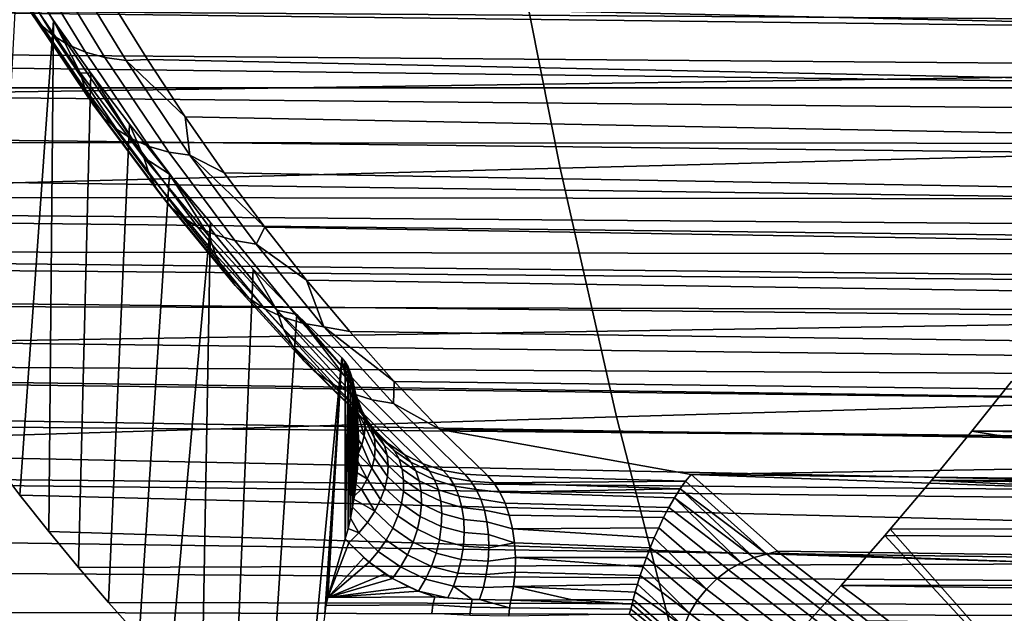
# Model space of a CAD drawing. Header units: metres. Extents: x -240 to 45, y -77 to 27.
# Tile 404 of 656: x -179.78 to -177.7, y -5.28 to -4.03. Entities that reach past the tile are written whole.
import ezdxf

# ---------------------------------------------------------------- set-up
doc = ezdxf.new("R2010")
doc.units = ezdxf.units.M
doc.layers.add('solid_102011X2', color=7, linetype='CONTINUOUS')

msp = doc.modelspace()

# ---------------------------------------------------------------- linework, layer by layer
at = {"layer": 'solid_102011X2'}
for points in [[(-176.910629, -3.765733, 346.687408), (-178.745514, -3.807962, 345.298035), (-178.639877, -4.34148, 345.178406), (-176.807816, -4.293339, 346.567749)], [(-178.745514, -3.807962, 345.298035), (-180.565323, -3.850688, 343.884949), (-180.456833, -4.390187, 343.765381), (-178.639877, -4.34148, 345.178406)], [(-179.86792, -3.828197, 290.524017), (-179.739731, -4.037405, 290.737366), (-179.761063, -4.010526, 290.783661), (-179.888489, -3.802929, 290.571564)], [(-176.391571, -4.054151, 285.895477), (-185.606552, -3.942734, 291.338623), (-185.615677, -3.827762, 291.251068), (-176.293411, -3.936963, 285.737976)], [(-179.841751, -3.850162, 290.477661), (-179.712891, -4.060759, 290.692108), (-179.739731, -4.037405, 290.737366), (-179.86792, -3.828197, 290.524017)], [(-179.810303, -3.868524, 290.433136), (-179.680923, -4.080275, 290.648499), (-179.712891, -4.060759, 290.692108), (-179.841751, -3.850162, 290.477661)], [(-179.774139, -3.882999, 290.391144), (-179.644348, -4.095647, 290.607208), (-179.680923, -4.080275, 290.648499), (-179.810303, -3.868524, 290.433136)], [(-179.6642, -3.861899, 290.246277), (-175.830063, -3.9534, 288.062958), (-175.756668, -4.073574, 288.185089), (-179.590363, -3.987918, 290.369171)], [(-179.733429, -3.893493, 290.351898), (-179.603333, -4.106787, 290.56842), (-179.644348, -4.095647, 290.607208), (-179.774139, -3.882999, 290.391144)], [(-179.688858, -3.899784, 290.316101), (-179.558578, -4.113451, 290.532898), (-179.603333, -4.106787, 290.56842), (-179.733429, -3.893493, 290.351898)], [(-180.466583, -3.913043, 289.795593), (-180.42157, -4.005455, 289.870514), (-176.418015, -4.033509, 287.496613), (-176.30101, -3.937186, 287.31897)], [(-179.843201, -4.955082, 290.833099), (-179.788116, -3.914999, 290.924744), (-179.711899, -4.028911, 291.051605), (-179.783234, -5.033885, 290.932861)], [(-179.786118, -3.947686, 290.877014), (-179.655624, -4.139404, 291.094177), (-179.711899, -4.028911, 291.051605), (-179.788116, -3.914999, 290.924744)], [(-179.558578, -4.113451, 290.532898), (-179.688858, -3.899784, 290.316101), (-179.590363, -3.987918, 290.369171), (-179.513535, -4.111595, 290.49704)], [(-176.494522, -4.171558, 286.060089), (-185.596771, -4.057235, 291.429169), (-185.606552, -3.942734, 291.338623), (-176.391571, -4.054151, 285.895477)], [(-179.776596, -3.980484, 290.830414), (-179.645126, -4.174029, 291.049194), (-179.655624, -4.139404, 291.094177), (-179.786118, -3.947686, 290.877014)], [(-179.761063, -4.010526, 290.783661), (-179.628708, -4.205734, 291.003906), (-179.645126, -4.174029, 291.049194), (-179.776596, -3.980484, 290.830414)], [(-179.590363, -3.987918, 290.369171), (-175.756668, -4.073574, 288.185089), (-175.680511, -4.191424, 288.311859), (-179.513535, -4.111595, 290.49704)], [(-180.42157, -4.005455, 289.870514), (-180.375305, -4.097006, 289.94751), (-176.533386, -4.128577, 287.676056), (-176.418015, -4.033509, 287.496613)], [(-179.739731, -4.037405, 290.737366), (-179.606613, -4.234093, 290.958923), (-179.628708, -4.205734, 291.003906), (-179.761063, -4.010526, 290.783661)], [(-179.783234, -5.033885, 290.932861), (-179.711899, -4.028911, 291.051605), (-179.722061, -5.111193, 291.034698)], [(-179.712891, -4.060759, 290.692108), (-179.579102, -4.258727, 290.914764), (-179.606613, -4.234093, 290.958923), (-179.739731, -4.037405, 290.737366)], [(-179.722061, -5.111193, 291.034698), (-179.711899, -4.028911, 291.051605), (-179.632935, -4.140083, 291.183014), (-179.659637, -5.187019, 291.13858)], [(-179.655624, -4.139404, 291.094177), (-179.632935, -4.140083, 291.183014), (-179.711899, -4.028911, 291.051605)], [(-176.494522, -4.171558, 286.060089), (-185.58638, -4.171211, 291.522705), (-185.596771, -4.057235, 291.429169)], [(-179.680923, -4.080275, 290.648499), (-179.54657, -4.279304, 290.87207), (-179.579102, -4.258727, 290.914764), (-179.712891, -4.060759, 290.692108)], [(-179.644348, -4.095647, 290.607208), (-179.509583, -4.295501, 290.831512), (-179.54657, -4.279304, 290.87207), (-179.680923, -4.080275, 290.648499)], [(-180.375305, -4.097006, 289.94751), (-180.327789, -4.187689, 290.026581), (-176.537979, -4.132354, 287.683289), (-176.533386, -4.128577, 287.676056)], [(-179.603333, -4.106787, 290.56842), (-179.468262, -4.307236, 290.793213), (-179.509583, -4.295501, 290.831512), (-179.644348, -4.095647, 290.607208)], [(-179.558578, -4.113451, 290.532898), (-179.42334, -4.314245, 290.757965), (-179.468262, -4.307236, 290.793213), (-179.603333, -4.106787, 290.56842)], [(-179.558578, -4.113451, 290.532898), (-179.513535, -4.111595, 290.49704), (-179.433731, -4.23273, 290.629852)], [(-179.558578, -4.113451, 290.532898), (-179.433731, -4.23273, 290.629852), (-179.42334, -4.314245, 290.757965)], [(-179.513535, -4.111595, 290.49704), (-175.680511, -4.191424, 288.311859), (-175.601593, -4.306765, 288.443176), (-179.433731, -4.23273, 290.629852)], [(-180.327789, -4.187689, 290.026581), (-176.648209, -4.223061, 287.858795), (-176.537979, -4.132354, 287.683289)], [(-179.659637, -5.187019, 291.13858), (-179.632935, -4.140083, 291.183014), (-179.55127, -4.248525, 291.318939), (-179.595978, -5.261386, 291.244537)], [(-179.655624, -4.139404, 291.094177), (-179.520721, -4.319032, 291.318695), (-179.632935, -4.140083, 291.183014)], [(-179.645126, -4.174029, 291.049194), (-179.509232, -4.355331, 291.27536), (-179.520721, -4.319032, 291.318695), (-179.655624, -4.139404, 291.094177)], [(-179.520721, -4.319032, 291.318695), (-179.55127, -4.248525, 291.318939), (-179.632935, -4.140083, 291.183014)], [(-176.602921, -4.289136, 286.23233), (-185.575317, -4.28459, 291.619263), (-185.58638, -4.171211, 291.522705), (-176.494522, -4.171558, 286.060089)], [(-180.327789, -4.187689, 290.026581), (-180.278992, -4.2774, 290.107788), (-176.763535, -4.317581, 288.046356), (-176.648209, -4.223061, 287.858795)], [(-179.628708, -4.205734, 291.003906), (-179.491928, -4.38856, 291.231567), (-179.509232, -4.355331, 291.27536), (-179.645126, -4.174029, 291.049194)], [(-179.606613, -4.234093, 290.958923), (-179.469025, -4.418274, 291.187866), (-179.491928, -4.38856, 291.231567), (-179.628708, -4.205734, 291.003906)], [(-179.579102, -4.258727, 290.914764), (-179.440842, -4.44408, 291.144867), (-179.469025, -4.418274, 291.187866), (-179.606613, -4.234093, 290.958923)], [(-179.595978, -5.261386, 291.244537), (-179.55127, -4.248525, 291.318939), (-179.466827, -4.353972, 291.459473), (-179.531143, -5.334107, 291.352448)], [(-179.520721, -4.319032, 291.318695), (-179.466827, -4.353972, 291.459473), (-179.55127, -4.248525, 291.318939)], [(-179.433731, -4.23273, 290.629852), (-175.601593, -4.306765, 288.443176), (-175.519943, -4.419422, 288.579102), (-179.350983, -4.351108, 290.767578)], [(-179.42334, -4.314245, 290.757965), (-179.433731, -4.23273, 290.629852), (-179.350983, -4.351108, 290.767578)], [(-179.54657, -4.279304, 290.87207), (-179.407761, -4.46563, 291.103119), (-179.440842, -4.44408, 291.144867), (-179.579102, -4.258727, 290.914764)], [(-176.717377, -4.406816, 286.412689), (-185.563477, -4.397303, 291.718781), (-185.575317, -4.28459, 291.619263), (-176.602921, -4.289136, 286.23233)], [(-180.278992, -4.2774, 290.107788), (-180.228897, -4.36612, 290.191162), (-176.878967, -4.411795, 288.238312), (-176.763535, -4.317581, 288.046356)], [(-179.509583, -4.295501, 290.831512), (-179.370346, -4.482584, 291.063263), (-179.407761, -4.46563, 291.103119), (-179.54657, -4.279304, 290.87207)], [(-179.468262, -4.307236, 290.793213), (-179.328705, -4.494866, 291.025482), (-179.370346, -4.482584, 291.063263), (-179.509583, -4.295501, 290.831512)], [(-179.42334, -4.314245, 290.757965), (-179.2836, -4.502194, 290.990509), (-179.328705, -4.494866, 291.025482), (-179.468262, -4.307236, 290.793213)], [(-176.807816, -4.293339, 346.567749), (-178.639877, -4.34148, 345.178406), (-178.520508, -4.868309, 345.043213), (-176.691635, -4.814331, 346.432526)], [(-179.520721, -4.319032, 291.318695), (-179.381821, -4.486597, 291.549866), (-179.466827, -4.353972, 291.459473)], [(-179.509232, -4.355331, 291.27536), (-179.369354, -4.524423, 291.508179), (-179.381821, -4.486597, 291.549866), (-179.520721, -4.319032, 291.318695)], [(-179.42334, -4.314245, 290.757965), (-179.350983, -4.351108, 290.767578), (-179.265305, -4.466531, 290.910187)], [(-179.42334, -4.314245, 290.757965), (-179.265305, -4.466531, 290.910187), (-179.2836, -4.502194, 290.990509)], [(-178.639877, -4.34148, 345.178406), (-180.456833, -4.390187, 343.765381), (-180.334229, -4.922918, 343.630219), (-178.520508, -4.868309, 345.043213)], [(-179.531143, -5.334107, 291.352448), (-179.466827, -4.353972, 291.459473), (-179.379608, -4.456454, 291.604645), (-179.465149, -5.405067, 291.46228)], [(-179.381821, -4.486597, 291.549866), (-179.379608, -4.456454, 291.604645), (-179.466827, -4.353972, 291.459473)], [(-179.350983, -4.351108, 290.767578), (-175.519943, -4.419422, 288.579102), (-175.435562, -4.529209, 288.719543), (-179.265305, -4.466531, 290.910187)], [(-180.228897, -4.36612, 290.191162), (-180.177521, -4.453906, 290.276672), (-176.973145, -4.49137, 288.402313), (-176.878967, -4.411795, 288.238312)], [(-179.491928, -4.38856, 291.231567), (-179.351135, -4.559043, 291.465881), (-179.369354, -4.524423, 291.508179), (-179.509232, -4.355331, 291.27536)], [(-179.469025, -4.418274, 291.187866), (-179.327438, -4.589996, 291.423523), (-179.351135, -4.559043, 291.465881), (-179.491928, -4.38856, 291.231567)], [(-176.837616, -4.524485, 286.601044), (-185.550949, -4.509299, 291.821289), (-185.563477, -4.397303, 291.718781), (-176.776779, -4.465658, 286.505859)], [(-176.717377, -4.406816, 286.412689), (-176.776779, -4.465658, 286.505859), (-185.563477, -4.397303, 291.718781)], [(-179.440842, -4.44408, 291.144867), (-179.298553, -4.616871, 291.381683), (-179.327438, -4.589996, 291.423523), (-179.469025, -4.418274, 291.187866)], [(-180.177521, -4.453906, 290.276672), (-180.124878, -4.54058, 290.364288), (-177.062378, -4.573303, 288.570374), (-176.973145, -4.49137, 288.402313)], [(-179.465149, -5.405067, 291.46228), (-179.379608, -4.456454, 291.604645), (-179.397964, -5.474387, 291.574066)], [(-179.407761, -4.46563, 291.103119), (-179.264893, -4.639311, 291.340881), (-179.298553, -4.616871, 291.381683), (-179.440842, -4.44408, 291.144867)], [(-179.397964, -5.474387, 291.574066), (-179.379608, -4.456454, 291.604645), (-179.289703, -4.555554, 291.754242), (-179.329681, -5.541905, 291.687744)], [(-179.381821, -4.486597, 291.549866), (-179.239349, -4.642147, 291.786987), (-179.289703, -4.555554, 291.754242), (-179.379608, -4.456454, 291.604645)], [(-179.370346, -4.482584, 291.063263), (-179.227051, -4.656957, 291.301758), (-179.264893, -4.639311, 291.340881), (-179.407761, -4.46563, 291.103119)], [(-179.2836, -4.502194, 290.990509), (-179.265305, -4.466531, 290.910187), (-179.176712, -4.57881, 291.057617)], [(-179.265305, -4.466531, 290.910187), (-175.435562, -4.529209, 288.719543), (-175.34848, -4.635945, 288.864441), (-179.176712, -4.57881, 291.057617)], [(-179.369354, -4.524423, 291.508179), (-179.225845, -4.681364, 291.746979), (-179.239349, -4.642147, 291.786987), (-179.381821, -4.486597, 291.549866)], [(-179.328705, -4.494866, 291.025482), (-179.185104, -4.669743, 291.264496), (-179.227051, -4.656957, 291.301758), (-179.370346, -4.482584, 291.063263)], [(-179.2836, -4.502194, 290.990509), (-179.139816, -4.677364, 291.229767), (-179.185104, -4.669743, 291.264496), (-179.328705, -4.494866, 291.025482)], [(-176.963547, -4.642035, 286.797455), (-185.537613, -4.620494, 291.926788), (-185.550949, -4.509299, 291.821289), (-176.899872, -4.583282, 286.698242)], [(-176.837616, -4.524485, 286.601044), (-176.899872, -4.583282, 286.698242), (-185.550949, -4.509299, 291.821289)], [(-179.2836, -4.502194, 290.990509), (-179.176712, -4.57881, 291.057617), (-179.139816, -4.677364, 291.229767)], [(-180.124878, -4.54058, 290.364288), (-180.070999, -4.625998, 290.453949), (-177.146713, -4.657518, 288.742981), (-177.062378, -4.573303, 288.570374)], [(-179.351135, -4.559043, 291.465881), (-179.206726, -4.717252, 291.706207), (-179.225845, -4.681364, 291.746979), (-179.369354, -4.524423, 291.508179)], [(-179.327438, -4.589996, 291.423523), (-179.182205, -4.749333, 291.665222), (-179.206726, -4.717252, 291.706207), (-179.351135, -4.559043, 291.465881)], [(-179.329681, -5.541905, 291.687744), (-179.289703, -4.555554, 291.754242), (-179.197174, -4.651071, 291.908234), (-179.260345, -5.607443, 291.803101)], [(-179.239349, -4.642147, 291.786987), (-179.197174, -4.651071, 291.908234), (-179.289703, -4.555554, 291.754242)], [(-179.176712, -4.57881, 291.057617), (-175.34848, -4.635945, 288.864441), (-175.258774, -4.73943, 289.013763), (-179.085236, -4.687746, 291.209869)], [(-179.139816, -4.677364, 291.229767), (-179.176712, -4.57881, 291.057617), (-179.085236, -4.687746, 291.209869)], [(-179.298553, -4.616871, 291.381683), (-179.152634, -4.777184, 291.624542), (-179.182205, -4.749333, 291.665222), (-179.327438, -4.589996, 291.423523)], [(-177.111435, -4.779174, 287.033417), (-185.523407, -4.730805, 292.035156), (-185.537613, -4.620494, 291.926788), (-176.963547, -4.642035, 286.797455)], [(-180.070999, -4.625998, 290.453949), (-180.015869, -4.710276, 290.545715), (-177.153534, -4.664656, 288.757629), (-177.146713, -4.657518, 288.742981)], [(-179.264893, -4.639311, 291.340881), (-179.118408, -4.800436, 291.584686), (-179.152634, -4.777184, 291.624542), (-179.298553, -4.616871, 291.381683)], [(-179.227051, -4.656957, 291.301758), (-179.080124, -4.818713, 291.546326), (-179.118408, -4.800436, 291.584686), (-179.264893, -4.639311, 291.340881)], [(-179.239349, -4.642147, 291.786987), (-179.093811, -4.785076, 292.030121), (-179.197174, -4.651071, 291.908234)], [(-179.225845, -4.681364, 291.746979), (-179.079391, -4.825632, 291.991791), (-179.093811, -4.785076, 292.030121), (-179.239349, -4.642147, 291.786987)], [(-180.015869, -4.710276, 290.545715), (-177.22551, -4.743238, 288.91922), (-177.153534, -4.664656, 288.757629)], [(-179.260345, -5.607443, 291.803101), (-179.197174, -4.651071, 291.908234), (-179.102005, -4.743102, 292.06665), (-179.189957, -5.671084, 291.920258)], [(-179.185104, -4.669743, 291.264496), (-179.037857, -4.83196, 291.509552), (-179.080124, -4.818713, 291.546326), (-179.227051, -4.656957, 291.301758)], [(-179.098663, -4.764356, 292.048462), (-179.102005, -4.743102, 292.06665), (-179.197174, -4.651071, 291.908234)], [(-179.093811, -4.785076, 292.030121), (-179.098663, -4.764356, 292.048462), (-179.197174, -4.651071, 291.908234)], [(-179.206726, -4.717252, 291.706207), (-179.059387, -4.862785, 291.952515), (-179.079391, -4.825632, 291.991791), (-179.225845, -4.681364, 291.746979)], [(-179.139816, -4.677364, 291.229767), (-178.992401, -4.839853, 291.475128), (-179.037857, -4.83196, 291.509552), (-179.185104, -4.669743, 291.264496)], [(-179.139816, -4.677364, 291.229767), (-179.085236, -4.687746, 291.209869), (-178.990921, -4.793106, 291.366821)], [(-179.139816, -4.677364, 291.229767), (-178.990921, -4.793106, 291.366821), (-178.992401, -4.839853, 291.475128)], [(-179.085236, -4.687746, 291.209869), (-175.258774, -4.73943, 289.013763), (-175.166458, -4.839457, 289.167389), (-178.990921, -4.793106, 291.366821)], [(-180.015869, -4.710276, 290.545715), (-179.959503, -4.793295, 290.639526), (-177.298523, -4.830087, 289.098846), (-177.22551, -4.743238, 288.91922)], [(-179.182205, -4.749333, 291.665222), (-179.034073, -4.896003, 291.912811), (-179.059387, -4.862785, 291.952515), (-179.206726, -4.717252, 291.706207)], [(-177.249008, -4.912505, 287.2659), (-185.508362, -4.840209, 292.146545), (-185.523407, -4.730805, 292.035156), (-177.167603, -4.832876, 287.126678)], [(-177.111435, -4.779174, 287.033417), (-177.167603, -4.832876, 287.126678), (-185.523407, -4.730805, 292.035156)], [(-179.189957, -5.671084, 291.920258), (-179.102005, -4.743102, 292.06665), (-179.137924, -5.285416, 292.006866)], [(-179.152634, -4.777184, 291.624542), (-179.003784, -4.924856, 291.873199), (-179.034073, -4.896003, 291.912811), (-179.182205, -4.749333, 291.665222)], [(-179.137924, -5.285416, 292.006866), (-179.102005, -4.743102, 292.06665), (-179.13562, -5.267428, 292.010681)], [(-179.13562, -5.267428, 292.010681), (-179.102005, -4.743102, 292.06665), (-179.131622, -5.250456, 292.017365)], [(-179.102005, -4.743102, 292.06665), (-179.094971, -4.751381, 292.078339), (-179.094666, -5.12618, 292.078857), (-179.131622, -5.250456, 292.017365)], [(-179.094971, -4.751381, 292.078339), (-179.102005, -4.743102, 292.06665), (-179.098663, -4.764356, 292.048462)], [(-179.081421, -4.800564, 292.052399), (-179.094971, -4.751381, 292.078339), (-179.098663, -4.764356, 292.048462)], [(-179.081421, -4.800564, 292.052399), (-179.098663, -4.764356, 292.048462), (-179.093811, -4.785076, 292.030121)], [(-179.088821, -4.762177, 292.088562), (-179.094666, -5.12618, 292.078857), (-179.094971, -4.751381, 292.078339)], [(-179.081421, -4.800564, 292.052399), (-179.088821, -4.762177, 292.088562), (-179.094971, -4.751381, 292.078339)], [(-179.088837, -5.104968, 292.088562), (-179.094666, -5.12618, 292.078857), (-179.088821, -4.762177, 292.088562)], [(-179.088837, -5.104968, 292.088562), (-179.088821, -4.762177, 292.088562), (-179.083466, -4.77557, 292.097504)], [(-179.081421, -4.800564, 292.052399), (-179.073105, -4.817763, 292.075348), (-179.083466, -4.77557, 292.097504), (-179.088821, -4.762177, 292.088562)], [(-179.118408, -4.800436, 291.584686), (-178.968918, -4.948951, 291.834198), (-179.003784, -4.924856, 291.873199), (-179.152634, -4.777184, 291.624542)], [(-179.079391, -4.825632, 291.991791), (-179.067963, -4.839328, 292.011536), (-179.081421, -4.800564, 292.052399), (-179.093811, -4.785076, 292.030121)], [(-179.088837, -5.104968, 292.088562), (-179.083466, -4.77557, 292.097504), (-179.083649, -5.082669, 292.097198)], [(-179.083649, -5.082669, 292.097198), (-179.083466, -4.77557, 292.097504), (-179.079102, -5.059215, 292.104767)], [(-179.073105, -4.817763, 292.075348), (-179.078903, -4.791374, 292.105103), (-179.083466, -4.77557, 292.097504)], [(-179.079102, -5.059215, 292.104767), (-179.083466, -4.77557, 292.097504), (-179.078903, -4.791374, 292.105103)], [(-179.079102, -5.059215, 292.104767), (-179.078903, -4.791374, 292.105103), (-179.076401, -5.04287, 292.109253)], [(-179.073105, -4.817763, 292.075348), (-179.069031, -4.836284, 292.098389), (-179.075043, -4.809709, 292.111511), (-179.078903, -4.791374, 292.105103)], [(-179.076401, -5.04287, 292.109253), (-179.078903, -4.791374, 292.105103), (-179.075043, -4.809709, 292.111511)], [(-179.959503, -4.793295, 290.639526), (-179.901947, -4.874884, 290.735321), (-177.365494, -4.917475, 289.281281), (-177.298523, -4.830087, 289.098846)], [(-179.080124, -4.818713, 291.546326), (-178.929932, -4.967961, 291.796326), (-178.968918, -4.948951, 291.834198), (-179.118408, -4.800436, 291.584686)], [(-179.067963, -4.839328, 292.011536), (-179.059631, -4.854713, 292.031586), (-179.073105, -4.817763, 292.075348), (-179.081421, -4.800564, 292.052399)], [(-179.076401, -5.04287, 292.109253), (-179.075043, -4.809709, 292.111511), (-179.075287, -5.035296, 292.111115)], [(-179.075287, -5.035296, 292.111115), (-179.075043, -4.809709, 292.111511), (-179.07222, -5.011042, 292.116211)], [(-179.069031, -4.836284, 292.098389), (-179.071838, -4.831006, 292.116821), (-179.075043, -4.809709, 292.111511)], [(-179.07222, -5.011042, 292.116211), (-179.075043, -4.809709, 292.111511), (-179.071838, -4.831006, 292.116821)], [(-178.992401, -4.839853, 291.475128), (-178.990921, -4.793106, 291.366821), (-178.893845, -4.894679, 291.528412)], [(-178.990921, -4.793106, 291.366821), (-175.166458, -4.839457, 289.167389), (-175.071594, -4.935849, 289.325256), (-178.893845, -4.894679, 291.528412)], [(-176.8311, -5.04986, 305.192413), (-177.768661, -4.898553, 303.691711), (-177.68483, -4.792951, 303.76001)], [(-170.035583, -4.860553, 299.088409), (-169.902557, -4.794131, 299.082642), (-177.68483, -4.792951, 303.76001), (-177.768661, -4.898553, 303.691711)], [(-179.037857, -4.83196, 291.509552), (-178.887344, -4.981629, 291.760071), (-178.929932, -4.967961, 291.796326), (-179.080124, -4.818713, 291.546326)], [(-179.047073, -4.877481, 291.973572), (-179.067963, -4.839328, 292.011536), (-179.079391, -4.825632, 291.991791), (-179.059387, -4.862785, 291.952515)], [(-179.059631, -4.854713, 292.031586), (-179.05455, -4.871515, 292.051544), (-179.069031, -4.836284, 292.098389), (-179.073105, -4.817763, 292.075348)], [(-179.07222, -5.011042, 292.116211), (-179.071838, -4.831006, 292.116821), (-179.069885, -4.986834, 292.120117)], [(-179.069031, -4.836284, 292.098389), (-179.069321, -4.855696, 292.121033), (-179.071838, -4.831006, 292.116821)], [(-179.069885, -4.986834, 292.120117), (-179.071838, -4.831006, 292.116821), (-179.069321, -4.855696, 292.121033)], [(-178.992401, -4.839853, 291.475128), (-178.841705, -4.989772, 291.725891), (-178.887344, -4.981629, 291.760071), (-179.037857, -4.83196, 291.509552)], [(-176.691635, -4.814331, 346.432526), (-178.520508, -4.868309, 345.043213), (-178.387573, -5.38763, 344.89267), (-176.562241, -5.3279, 346.281921)], [(-177.358749, -5.023872, 287.462402), (-185.492432, -4.948576, 292.260803), (-185.508362, -4.840209, 292.146545), (-177.249008, -4.912505, 287.2659)], [(-179.05455, -4.871515, 292.051544), (-179.052795, -4.889437, 292.071136), (-179.069321, -4.855696, 292.121033), (-179.069031, -4.836284, 292.098389)], [(-179.038147, -4.894411, 291.99469), (-179.059631, -4.854713, 292.031586), (-179.067963, -4.839328, 292.011536), (-179.047073, -4.877481, 291.973572)], [(-179.032791, -4.913233, 292.015381), (-179.05455, -4.871515, 292.051544), (-179.059631, -4.854713, 292.031586), (-179.038147, -4.894411, 291.99469)], [(-178.841705, -4.989772, 291.725891), (-178.992401, -4.839853, 291.475128), (-178.893845, -4.894679, 291.528412), (-178.794022, -4.99227, 291.694519)], [(-178.520508, -4.868309, 345.043213), (-180.334229, -4.922918, 343.630219), (-180.197693, -5.448055, 343.479736), (-178.387573, -5.38763, 344.89267)], [(-179.901947, -4.874884, 290.735321), (-179.843201, -4.955082, 290.833099), (-177.4263, -5.005112, 289.466492), (-177.365494, -4.917475, 289.281281)], [(-179.069885, -4.986834, 292.120117), (-179.069321, -4.855696, 292.121033), (-179.068253, -4.962906, 292.122833)], [(-179.054398, -4.908161, 292.089966), (-179.067245, -4.895256, 292.124481), (-179.069321, -4.855696, 292.121033)], [(-179.068253, -4.962906, 292.122833), (-179.069321, -4.855696, 292.121033), (-179.067245, -4.895256, 292.124481)], [(-179.052795, -4.889437, 292.071136), (-179.054398, -4.908161, 292.089966), (-179.069321, -4.855696, 292.121033)], [(-179.034073, -4.896003, 291.912811), (-179.021225, -4.91118, 291.93454), (-179.047073, -4.877481, 291.973572), (-179.059387, -4.862785, 291.952515)], [(-179.031113, -4.933564, 292.035278), (-179.052795, -4.889437, 292.071136), (-179.05455, -4.871515, 292.051544), (-179.032791, -4.913233, 292.015381)], [(-170.271835, -4.978624, 299.094269), (-170.035583, -4.860553, 299.088409), (-177.768661, -4.898553, 303.691711)], [(-179.068253, -4.962906, 292.122833), (-179.067245, -4.895256, 292.124481), (-179.06752, -4.946638, 292.124023)], [(-179.06752, -4.946638, 292.124023), (-179.067245, -4.895256, 292.124481), (-179.067307, -4.939517, 292.12439)], [(-179.067307, -4.939517, 292.12439), (-179.067245, -4.895256, 292.124481), (-179.066971, -4.916935, 292.124939)], [(-179.054398, -4.908161, 292.089966), (-179.059341, -4.927356, 292.107697), (-179.066971, -4.916935, 292.124939), (-179.067245, -4.895256, 292.124481)], [(-179.033142, -4.954991, 292.053925), (-179.054398, -4.908161, 292.089966), (-179.052795, -4.889437, 292.071136), (-179.031113, -4.933564, 292.035278)], [(-179.01178, -4.92904, 291.955963), (-179.038147, -4.894411, 291.99469), (-179.047073, -4.877481, 291.973572), (-179.021225, -4.91118, 291.93454)], [(-179.00592, -4.949195, 291.976624), (-179.032791, -4.913233, 292.015381), (-179.038147, -4.894411, 291.99469), (-179.01178, -4.92904, 291.955963)], [(-179.003784, -4.924856, 291.873199), (-178.990753, -4.940008, 291.894958), (-179.021225, -4.91118, 291.93454), (-179.034073, -4.896003, 291.912811)], [(-178.362961, -4.990384, 291.431), (-178.893845, -4.894679, 291.528412), (-175.071594, -4.935849, 289.325256)], [(-178.37439, -5.004188, 291.465912), (-178.794022, -4.99227, 291.694519), (-178.893845, -4.894679, 291.528412), (-178.362961, -4.990384, 291.431)], [(-179.059341, -4.927356, 292.107697), (-179.067307, -4.939517, 292.12439), (-179.066971, -4.916935, 292.124939)], [(-179.038849, -4.977081, 292.070984), (-179.059341, -4.927356, 292.107697), (-179.054398, -4.908161, 292.089966), (-179.033142, -4.954991, 292.053925)], [(-179.003799, -4.971208, 291.996094), (-179.031113, -4.933564, 292.035278), (-179.032791, -4.913233, 292.015381), (-179.00592, -4.949195, 291.976624)], [(-178.98085, -4.958133, 291.916107), (-179.01178, -4.92904, 291.955963), (-179.021225, -4.91118, 291.93454), (-178.990753, -4.940008, 291.894958)], [(-176.8311, -5.04986, 305.192413), (-177.854187, -5.003017, 303.621399), (-177.768661, -4.898553, 303.691711)], [(-170.276138, -4.98077, 299.09433), (-170.271835, -4.978624, 299.094269), (-177.768661, -4.898553, 303.691711), (-177.854187, -5.003017, 303.621399)], [(-179.059341, -4.927356, 292.107697), (-179.06752, -4.946638, 292.124023), (-179.067307, -4.939517, 292.12439)], [(-179.038849, -4.977081, 292.070984), (-179.06752, -4.946638, 292.124023), (-179.059341, -4.927356, 292.107697)], [(-179.005447, -4.994602, 292.013916), (-179.033142, -4.954991, 292.053925), (-179.031113, -4.933564, 292.035278), (-179.003799, -4.971208, 291.996094)], [(-178.974319, -4.978828, 291.936157), (-179.00592, -4.949195, 291.976624), (-179.01178, -4.92904, 291.955963), (-178.98085, -4.958133, 291.916107)], [(-178.968918, -4.948951, 291.834198), (-178.955719, -4.964076, 291.855988), (-178.990753, -4.940008, 291.894958), (-179.003784, -4.924856, 291.873199)], [(-178.362961, -4.990384, 291.431), (-175.071594, -4.935849, 289.325256), (-174.974274, -5.0284, 289.487244)], [(-177.493622, -5.16777, 287.719849), (-185.47551, -5.055751, 292.377747), (-185.492432, -4.948576, 292.260803), (-177.376297, -5.042161, 287.494873)], [(-177.358749, -5.023872, 287.462402), (-177.376297, -5.042161, 287.494873), (-185.492432, -4.948576, 292.260803)], [(-179.843201, -4.955082, 290.833099), (-179.783234, -5.033885, 290.932861), (-177.48085, -5.092532, 289.654114), (-177.4263, -5.005112, 289.466492)], [(-179.038849, -4.977081, 292.070984), (-179.048096, -4.999385, 292.08609), (-179.068253, -4.962906, 292.122833), (-179.06752, -4.946638, 292.124023)], [(-179.010834, -5.018868, 292.029694), (-179.038849, -4.977081, 292.070984), (-179.033142, -4.954991, 292.053925), (-179.005447, -4.994602, 292.013916)], [(-178.971283, -5.001643, 291.954681), (-179.003799, -4.971208, 291.996094), (-179.00592, -4.949195, 291.976624), (-178.974319, -4.978828, 291.936157)], [(-178.945374, -4.98241, 291.876831), (-178.98085, -4.958133, 291.916107), (-178.990753, -4.940008, 291.894958), (-178.955719, -4.964076, 291.855988)], [(-178.938095, -5.003551, 291.896301), (-178.974319, -4.978828, 291.936157), (-178.98085, -4.958133, 291.916107), (-178.945374, -4.98241, 291.876831)], [(-178.916626, -4.983051, 291.818176), (-178.955719, -4.964076, 291.855988), (-178.968918, -4.948951, 291.834198), (-178.929932, -4.967961, 291.796326)], [(-179.048096, -4.999385, 292.08609), (-179.069885, -4.986834, 292.120117), (-179.068253, -4.962906, 292.122833)], [(-179.019836, -5.043482, 292.043152), (-179.048096, -4.999385, 292.08609), (-179.038849, -4.977081, 292.070984), (-179.010834, -5.018868, 292.029694)], [(-178.971817, -5.026079, 291.971283), (-179.005447, -4.994602, 292.013916), (-179.003799, -4.971208, 291.996094), (-178.971283, -5.001643, 291.954681)], [(-178.934052, -5.027033, 291.91391), (-178.971283, -5.001643, 291.954681), (-178.974319, -4.978828, 291.936157), (-178.938095, -5.003551, 291.896301)], [(-178.905823, -5.001544, 291.838745), (-178.945374, -4.98241, 291.876831), (-178.955719, -4.964076, 291.855988), (-178.916626, -4.983051, 291.818176)], [(-178.916626, -4.983051, 291.818176), (-178.929932, -4.967961, 291.796326), (-178.887344, -4.981629, 291.760071), (-178.87413, -4.996439, 291.781647)], [(-179.048096, -4.999385, 292.08609), (-179.060715, -5.02145, 292.098969), (-179.07222, -5.011042, 292.116211), (-179.069885, -4.986834, 292.120117)], [(-179.032272, -5.067909, 292.053925), (-179.060715, -5.02145, 292.098969), (-179.048096, -4.999385, 292.08609), (-179.019836, -5.043482, 292.043152)], [(-178.975891, -5.051603, 291.985596), (-179.010834, -5.018868, 292.029694), (-179.005447, -4.994602, 292.013916), (-178.971817, -5.026079, 291.971283)], [(-178.897751, -5.023029, 291.857605), (-178.938095, -5.003551, 291.896301), (-178.945374, -4.98241, 291.876831), (-178.905823, -5.001544, 291.838745)], [(-178.87413, -4.996439, 291.781647), (-178.862976, -5.014696, 291.801697), (-178.905823, -5.001544, 291.838745), (-178.916626, -4.983051, 291.818176)], [(-178.87413, -4.996439, 291.781647), (-178.887344, -4.981629, 291.760071), (-178.841705, -4.989772, 291.725891), (-178.828796, -5.004061, 291.746918)], [(-178.828796, -5.004061, 291.746918), (-178.817444, -5.021696, 291.766235), (-178.862976, -5.014696, 291.801697), (-178.87413, -4.996439, 291.781647)], [(-178.828796, -5.004061, 291.746918), (-178.841705, -4.989772, 291.725891), (-178.794022, -4.99227, 291.694519), (-178.779999, -5.007957, 291.717316)], [(-178.37439, -5.004188, 291.465912), (-178.779999, -5.007957, 291.717316), (-178.794022, -4.99227, 291.694519)], [(-178.37439, -5.004188, 291.465912), (-178.362961, -4.990384, 291.431), (-178.180191, -5.152592, 291.735199), (-178.202225, -5.159229, 291.759247)], [(-178.362961, -4.990384, 291.431), (-174.874527, -5.116936, 289.653229), (-174.772461, -5.201239, 289.82309), (-178.180191, -5.152592, 291.735199)], [(-178.362961, -4.990384, 291.431), (-174.974274, -5.0284, 289.487244), (-174.874527, -5.116936, 289.653229)], [(-170.510025, -5.097705, 299.09433), (-170.276138, -4.98077, 299.09433), (-177.854187, -5.003017, 303.621399)], [(-179.032272, -5.067909, 292.053925), (-179.076401, -5.04287, 292.109253), (-179.075287, -5.035296, 292.111115), (-179.060715, -5.02145, 292.098969)], [(-179.060715, -5.02145, 292.098969), (-179.075287, -5.035296, 292.111115), (-179.07222, -5.011042, 292.116211)], [(-178.983444, -5.077657, 291.997314), (-179.019836, -5.043482, 292.043152), (-179.010834, -5.018868, 292.029694), (-178.975891, -5.051603, 291.985596)], [(-178.933334, -5.052341, 291.929291), (-178.971817, -5.026079, 291.971283), (-178.971283, -5.001643, 291.954681), (-178.934052, -5.027033, 291.91391)], [(-178.892609, -5.047036, 291.874298), (-178.934052, -5.027033, 291.91391), (-178.938095, -5.003551, 291.896301), (-178.897751, -5.023029, 291.857605)], [(-178.862976, -5.014696, 291.801697), (-178.854126, -5.036008, 291.819794), (-178.897751, -5.023029, 291.857605), (-178.905823, -5.001544, 291.838745)], [(-178.817444, -5.021696, 291.766235), (-178.807907, -5.042312, 291.783447), (-178.854126, -5.036008, 291.819794), (-178.862976, -5.014696, 291.801697)], [(-178.76741, -5.027591, 291.737762), (-178.817444, -5.021696, 291.766235), (-178.828796, -5.004061, 291.746918), (-178.779999, -5.007957, 291.717316)], [(-178.756546, -5.050702, 291.755371), (-178.807907, -5.042312, 291.783447), (-178.817444, -5.021696, 291.766235), (-178.76741, -5.027591, 291.737762)], [(-178.37439, -5.004188, 291.465912), (-178.38623, -5.020866, 291.49826), (-178.779999, -5.007957, 291.717316)], [(-178.38623, -5.020866, 291.49826), (-178.76741, -5.027591, 291.737762), (-178.779999, -5.007957, 291.717316)], [(-178.38623, -5.020866, 291.49826), (-178.398163, -5.039798, 291.527344), (-178.76741, -5.027591, 291.737762)], [(-178.229874, -5.165968, 291.772491), (-178.398163, -5.039798, 291.527344), (-178.38623, -5.020866, 291.49826)], [(-178.202225, -5.159229, 291.759247), (-178.38623, -5.020866, 291.49826), (-178.37439, -5.004188, 291.465912)], [(-178.202225, -5.159229, 291.759247), (-178.229874, -5.165968, 291.772491), (-178.38623, -5.020866, 291.49826)], [(-177.435196, -5.680903, 304.680817), (-177.941284, -5.106142, 303.549133), (-177.854187, -5.003017, 303.621399), (-176.8311, -5.04986, 305.192413)], [(-170.510025, -5.097705, 299.09433), (-177.854187, -5.003017, 303.621399), (-177.941284, -5.106142, 303.549133)], [(-179.783234, -5.033885, 290.932861), (-179.722061, -5.111193, 291.034698), (-177.529099, -5.179508, 289.844116), (-177.48085, -5.092532, 289.654114)], [(-179.032272, -5.067909, 292.053925), (-179.047852, -5.091619, 292.061829), (-179.079102, -5.059215, 292.104767), (-179.076401, -5.04287, 292.109253)], [(-178.935944, -5.078918, 291.942139), (-178.975891, -5.051603, 291.985596), (-178.971817, -5.026079, 291.971283), (-178.933334, -5.052341, 291.929291)], [(-178.890503, -5.073032, 291.888519), (-178.933334, -5.052341, 291.929291), (-178.934052, -5.027033, 291.91391), (-178.892609, -5.047036, 291.874298)], [(-178.854126, -5.036008, 291.819794), (-178.847763, -5.059916, 291.835541), (-178.892609, -5.047036, 291.874298), (-178.897751, -5.023029, 291.857605)], [(-178.807907, -5.042312, 291.783447), (-178.800354, -5.06549, 291.798218), (-178.847763, -5.059916, 291.835541), (-178.854126, -5.036008, 291.819794)], [(-178.747665, -5.076733, 291.769684), (-178.800354, -5.06549, 291.798218), (-178.807907, -5.042312, 291.783447), (-178.756546, -5.050702, 291.755371)], [(-178.409821, -5.060268, 291.552551), (-178.756546, -5.050702, 291.755371), (-178.76741, -5.027591, 291.737762), (-178.398163, -5.039798, 291.527344)], [(-178.257156, -5.177015, 291.783386), (-178.409821, -5.060268, 291.552551), (-178.398163, -5.039798, 291.527344)], [(-178.229874, -5.165968, 291.772491), (-178.257156, -5.177015, 291.783386), (-178.398163, -5.039798, 291.527344)], [(-177.536911, -5.215713, 287.806671), (-185.457626, -5.16171, 292.497498), (-185.47551, -5.055751, 292.377747), (-177.493622, -5.16777, 287.719849)], [(-179.047852, -5.091619, 292.061829), (-179.066254, -5.1141, 292.06665), (-179.083649, -5.082669, 292.097198), (-179.079102, -5.059215, 292.104767)], [(-178.994308, -5.103673, 292.006165), (-179.032272, -5.067909, 292.053925), (-179.019836, -5.043482, 292.043152), (-178.983444, -5.077657, 291.997314)], [(-178.941833, -5.106183, 291.952148), (-178.983444, -5.077657, 291.997314), (-178.975891, -5.051603, 291.985596), (-178.935944, -5.078918, 291.942139)], [(-178.891479, -5.100446, 291.899902), (-178.935944, -5.078918, 291.942139), (-178.933334, -5.052341, 291.929291), (-178.890503, -5.073032, 291.888519)], [(-178.847763, -5.059916, 291.835541), (-178.84404, -5.085907, 291.848602), (-178.890503, -5.073032, 291.888519), (-178.892609, -5.047036, 291.874298)], [(-178.800354, -5.06549, 291.798218), (-178.794952, -5.090761, 291.810242), (-178.84404, -5.085907, 291.848602), (-178.847763, -5.059916, 291.835541)], [(-178.420944, -5.081583, 291.57373), (-178.747665, -5.076733, 291.769684), (-178.756546, -5.050702, 291.755371), (-178.409821, -5.060268, 291.552551)], [(-178.257156, -5.177015, 291.783386), (-178.283401, -5.192099, 291.791656), (-178.420944, -5.081583, 291.57373), (-178.409821, -5.060268, 291.552551)], [(-179.066254, -5.1141, 292.06665), (-179.088837, -5.104968, 292.088562), (-179.083649, -5.082669, 292.097198)], [(-179.008224, -5.129082, 292.011993), (-179.047852, -5.091619, 292.061829), (-179.032272, -5.067909, 292.053925), (-178.994308, -5.103673, 292.006165)], [(-178.950867, -5.133536, 291.959076), (-178.994308, -5.103673, 292.006165), (-178.983444, -5.077657, 291.997314), (-178.941833, -5.106183, 291.952148)], [(-178.895508, -5.128673, 291.908234), (-178.941833, -5.106183, 291.952148), (-178.935944, -5.078918, 291.942139), (-178.891479, -5.100446, 291.899902)], [(-178.84404, -5.085907, 291.848602), (-178.843033, -5.113423, 291.858673), (-178.891479, -5.100446, 291.899902), (-178.890503, -5.073032, 291.888519)], [(-178.740982, -5.105059, 291.780426), (-178.794952, -5.090761, 291.810242), (-178.800354, -5.06549, 291.798218), (-178.747665, -5.076733, 291.769684)], [(-178.420944, -5.081583, 291.57373), (-178.43132, -5.103161, 291.59082), (-178.740982, -5.105059, 291.780426), (-178.747665, -5.076733, 291.769684)], [(-178.283401, -5.192099, 291.791656), (-178.307968, -5.210847, 291.797089), (-178.43132, -5.103161, 291.59082), (-178.420944, -5.081583, 291.57373)], [(-179.066254, -5.1141, 292.06665), (-179.087067, -5.134885, 292.068298), (-179.094666, -5.12618, 292.078857), (-179.088837, -5.104968, 292.088562)], [(-179.024902, -5.153331, 292.014618), (-179.066254, -5.1141, 292.06665), (-179.047852, -5.091619, 292.061829), (-179.008224, -5.129082, 292.011993)], [(-178.962845, -5.160378, 291.96283), (-179.008224, -5.129082, 292.011993), (-178.994308, -5.103673, 292.006165), (-178.950867, -5.133536, 291.959076)], [(-178.843033, -5.113423, 291.858673), (-178.844757, -5.14187, 291.865601), (-178.895508, -5.128673, 291.908234), (-178.891479, -5.100446, 291.899902)], [(-178.794952, -5.090761, 291.810242), (-178.791809, -5.11761, 291.819305), (-178.843033, -5.113423, 291.858673), (-178.84404, -5.085907, 291.848602)], [(-178.736649, -5.134998, 291.787262), (-178.791809, -5.11761, 291.819305), (-178.794952, -5.090761, 291.810242), (-178.740982, -5.105059, 291.780426)], [(-178.43132, -5.103161, 291.59082), (-178.440872, -5.124584, 291.604095), (-178.740982, -5.105059, 291.780426)], [(-178.449585, -5.145552, 291.613892), (-178.736649, -5.134998, 291.787262), (-178.740982, -5.105059, 291.780426), (-178.440872, -5.124584, 291.604095)], [(-178.330261, -5.232799, 291.799561), (-178.440872, -5.124584, 291.604095), (-178.43132, -5.103161, 291.59082), (-178.307968, -5.210847, 291.797089)], [(-170.643219, -5.164303, 299.091705), (-170.510025, -5.097705, 299.09433), (-177.941284, -5.106142, 303.549133), (-177.952698, -5.119415, 303.539612)], [(-179.722061, -5.111193, 291.034698), (-179.659637, -5.187019, 291.13858), (-177.529099, -5.179508, 289.844116)], [(-179.087067, -5.134885, 292.068298), (-179.131622, -5.250456, 292.017365), (-179.094666, -5.12618, 292.078857)], [(-179.066254, -5.1141, 292.06665), (-179.024902, -5.153331, 292.014618), (-179.043976, -5.175912, 292.014008), (-179.087067, -5.134885, 292.068298)], [(-178.902512, -5.15709, 291.9133), (-178.950867, -5.133536, 291.959076), (-178.941833, -5.106183, 291.952148), (-178.895508, -5.128673, 291.908234)], [(-178.791809, -5.11761, 291.819305), (-178.790985, -5.145492, 291.825165), (-178.844757, -5.14187, 291.865601), (-178.843033, -5.113423, 291.858673)], [(-178.736649, -5.134998, 291.787262), (-178.790985, -5.145492, 291.825165), (-178.791809, -5.11761, 291.819305)], [(-178.330261, -5.232799, 291.799561), (-178.449585, -5.145552, 291.613892), (-178.440872, -5.124584, 291.604095)], [(-177.435196, -5.680903, 304.680817), (-178.045395, -5.225366, 303.461823), (-177.952698, -5.119415, 303.539612)], [(-170.737427, -5.211436, 299.088623), (-170.643219, -5.164303, 299.091705), (-177.952698, -5.119415, 303.539612), (-178.045395, -5.225366, 303.461823)], [(-177.435196, -5.680903, 304.680817), (-177.952698, -5.119415, 303.539612), (-177.941284, -5.106142, 303.549133)], [(-179.087067, -5.134885, 292.068298), (-179.055222, -5.166392, 292.027374), (-179.131622, -5.250456, 292.017365)], [(-179.087067, -5.134885, 292.068298), (-179.043976, -5.175912, 292.014008), (-179.055222, -5.166392, 292.027374)], [(-178.977524, -5.186117, 291.963257), (-179.024902, -5.153331, 292.014618), (-179.008224, -5.129082, 292.011993), (-178.962845, -5.160378, 291.96283)], [(-178.912338, -5.18507, 291.914978), (-178.962845, -5.160378, 291.96283), (-178.950867, -5.133536, 291.959076), (-178.902512, -5.15709, 291.9133)], [(-178.844757, -5.14187, 291.865601), (-178.849182, -5.17064, 291.869171), (-178.902512, -5.15709, 291.9133), (-178.895508, -5.128673, 291.908234)], [(-178.790985, -5.145492, 291.825165), (-178.792496, -5.173841, 291.827759), (-178.849182, -5.17064, 291.869171), (-178.844757, -5.14187, 291.865601)], [(-178.736649, -5.134998, 291.787262), (-178.734787, -5.165831, 291.7901), (-178.792496, -5.173841, 291.827759), (-178.790985, -5.145492, 291.825165)], [(-178.457443, -5.165882, 291.620514), (-178.734787, -5.165831, 291.7901), (-178.736649, -5.134998, 291.787262), (-178.449585, -5.145552, 291.613892)], [(-178.330261, -5.232799, 291.799561), (-178.349731, -5.257413, 291.799011), (-178.457443, -5.165882, 291.620514), (-178.449585, -5.145552, 291.613892)], [(-177.601303, -5.288996, 287.940338), (-185.438766, -5.266358, 292.619965), (-185.457626, -5.16171, 292.497498), (-177.536911, -5.215713, 287.806671)], [(-179.055222, -5.166392, 292.027374), (-179.043976, -5.175912, 292.014008), (-179.131622, -5.250456, 292.017365)], [(-179.024902, -5.153331, 292.014618), (-178.977524, -5.186117, 291.963257), (-178.994553, -5.21022, 291.960388), (-179.043976, -5.175912, 292.014008)], [(-178.924759, -5.211996, 291.913269), (-178.977524, -5.186117, 291.963257), (-178.962845, -5.160378, 291.96283), (-178.912338, -5.18507, 291.914978)], [(-178.849182, -5.17064, 291.869171), (-178.856201, -5.199111, 291.869324), (-178.912338, -5.18507, 291.914978), (-178.902512, -5.15709, 291.9133)], [(-178.734787, -5.165831, 291.7901), (-178.735428, -5.196815, 291.788818), (-178.79631, -5.202079, 291.826996), (-178.792496, -5.173841, 291.827759)], [(-178.470764, -5.204266, 291.625458), (-178.735428, -5.196815, 291.788818), (-178.734787, -5.165831, 291.7901), (-178.464508, -5.185533, 291.624268)], [(-178.457443, -5.165882, 291.620514), (-178.464508, -5.185533, 291.624268), (-178.734787, -5.165831, 291.7901)], [(-178.349731, -5.257413, 291.799011), (-178.365875, -5.284084, 291.795471), (-178.464508, -5.185533, 291.624268), (-178.457443, -5.165882, 291.620514)], [(-178.037292, -5.3147, 292.092987), (-178.064301, -5.325964, 292.10434), (-178.257156, -5.177015, 291.783386), (-178.229874, -5.165968, 291.772491)], [(-178.009827, -5.307828, 292.079468), (-178.037292, -5.3147, 292.092987), (-178.229874, -5.165968, 291.772491), (-178.202225, -5.159229, 291.759247)], [(-178.202225, -5.159229, 291.759247), (-178.180191, -5.152592, 291.735199), (-178.174957, -5.156924, 291.743896)], [(-178.202225, -5.159229, 291.759247), (-178.174957, -5.156924, 291.743896), (-177.989868, -5.300267, 292.051941), (-178.009827, -5.307828, 292.079468)], [(-178.180191, -5.152592, 291.735199), (-174.772461, -5.201239, 289.82309), (-174.668152, -5.28115, 289.996704), (-178.174957, -5.156924, 291.743896)], [(-178.174957, -5.156924, 291.743896), (-174.668152, -5.28115, 289.996704), (-174.561707, -5.356472, 290.173859), (-177.989868, -5.300267, 292.051941)], [(-179.659637, -5.187019, 291.13858), (-179.595978, -5.261386, 291.244537), (-177.57103, -5.265611, 290.036194), (-177.529099, -5.179508, 289.844116)], [(-179.043976, -5.175912, 292.014008), (-179.010071, -5.200615, 291.97644), (-179.131622, -5.250456, 292.017365)], [(-179.043976, -5.175912, 292.014008), (-178.994553, -5.21022, 291.960388), (-179.010071, -5.200615, 291.97644)], [(-178.977524, -5.186117, 291.963257), (-178.924759, -5.211996, 291.913269), (-178.939484, -5.237298, 291.908173), (-178.994553, -5.21022, 291.960388)], [(-178.856201, -5.199111, 291.869324), (-178.865662, -5.226673, 291.866058), (-178.924759, -5.211996, 291.913269), (-178.912338, -5.18507, 291.914978)], [(-178.792496, -5.173841, 291.827759), (-178.79631, -5.202079, 291.826996), (-178.856201, -5.199111, 291.869324), (-178.849182, -5.17064, 291.869171)], [(-178.365875, -5.284084, 291.795471), (-178.470764, -5.204266, 291.625458), (-178.464508, -5.185533, 291.624268)], [(-178.064301, -5.325964, 292.10434), (-178.090164, -5.341343, 292.113251), (-178.283401, -5.192099, 291.791656), (-178.257156, -5.177015, 291.783386)], [(-179.010071, -5.200615, 291.97644), (-178.994553, -5.21022, 291.960388), (-179.131622, -5.250456, 292.017365)], [(-178.79631, -5.202079, 291.826996), (-178.802353, -5.229636, 291.822906), (-178.865662, -5.226673, 291.866058), (-178.856201, -5.199111, 291.869324)], [(-178.735428, -5.196815, 291.788818), (-178.738571, -5.227207, 291.783447), (-178.802353, -5.229636, 291.822906), (-178.79631, -5.202079, 291.826996)], [(-178.470764, -5.204266, 291.625458), (-178.476303, -5.222206, 291.624298), (-178.738571, -5.227207, 291.783447), (-178.735428, -5.196815, 291.788818)], [(-178.365875, -5.284084, 291.795471), (-178.378326, -5.312154, 291.788971), (-178.476303, -5.222206, 291.624298), (-178.470764, -5.204266, 291.625458)], [(-178.090164, -5.341343, 292.113251), (-178.114258, -5.360459, 292.119476), (-178.307968, -5.210847, 291.797089), (-178.283401, -5.192099, 291.791656)], [(-178.994553, -5.21022, 291.960388), (-178.959885, -5.228422, 291.926727), (-179.131622, -5.250456, 292.017365)], [(-178.959885, -5.228422, 291.926727), (-178.939484, -5.237298, 291.908173), (-179.131622, -5.250456, 292.017365)], [(-178.994553, -5.21022, 291.960388), (-178.939484, -5.237298, 291.908173), (-178.959885, -5.228422, 291.926727)], [(-178.865662, -5.226673, 291.866058), (-178.877335, -5.251798, 291.860046), (-178.939484, -5.237298, 291.908173), (-178.924759, -5.211996, 291.913269)], [(-178.825882, -5.254745, 291.825928), (-178.877335, -5.251798, 291.860046), (-178.865662, -5.226673, 291.866058)], [(-178.802353, -5.229636, 291.822906), (-178.810471, -5.255322, 291.815918), (-178.825882, -5.254745, 291.825928), (-178.865662, -5.226673, 291.866058)], [(-178.738571, -5.227207, 291.783447), (-178.744125, -5.256268, 291.77417), (-178.810471, -5.255322, 291.815918), (-178.802353, -5.229636, 291.822906)], [(-178.614655, -5.255722, 291.694946), (-178.744125, -5.256268, 291.77417), (-178.738571, -5.227207, 291.783447)], [(-178.476303, -5.222206, 291.624298), (-178.48114, -5.239252, 291.620972), (-178.738571, -5.227207, 291.783447)], [(-178.48114, -5.239252, 291.620972), (-178.485168, -5.25517, 291.615753), (-178.614655, -5.255722, 291.694946), (-178.738571, -5.227207, 291.783447)], [(-178.378326, -5.312154, 291.788971), (-178.48114, -5.239252, 291.620972), (-178.476303, -5.222206, 291.624298)], [(-178.114258, -5.360459, 292.119476), (-178.136002, -5.382842, 292.122894), (-178.330261, -5.232799, 291.799561), (-178.307968, -5.210847, 291.797089)], [(-177.435196, -5.680903, 304.680817), (-178.139725, -5.329855, 303.381866), (-178.045395, -5.225366, 303.461823)], [(-171.013687, -5.349365, 299.073975), (-170.958588, -5.321913, 299.077545), (-178.045395, -5.225366, 303.461823), (-178.139725, -5.329855, 303.381866)], [(-170.958588, -5.321913, 299.077545), (-170.737427, -5.211436, 299.088623), (-178.045395, -5.225366, 303.461823)], [(-179.13562, -5.267428, 292.010681), (-179.131622, -5.250456, 292.017365), (-178.905334, -5.249516, 291.878906), (-178.909332, -5.266449, 291.872253)], [(-178.939484, -5.237298, 291.908173), (-178.905334, -5.249516, 291.878906), (-179.131622, -5.250456, 292.017365)], [(-178.877335, -5.251798, 291.860046), (-178.905334, -5.249516, 291.878906), (-178.939484, -5.237298, 291.908173)], [(-178.909332, -5.266449, 291.872253), (-178.905334, -5.249516, 291.878906), (-178.825882, -5.254745, 291.825928), (-178.829178, -5.271448, 291.820404)], [(-178.825882, -5.254745, 291.825928), (-178.905334, -5.249516, 291.878906), (-178.877335, -5.251798, 291.860046)], [(-178.378326, -5.312154, 291.788971), (-178.387238, -5.34054, 291.778931), (-178.485168, -5.25517, 291.615753), (-178.48114, -5.239252, 291.620972)], [(-178.154831, -5.407938, 292.123383), (-178.349731, -5.257413, 291.799011), (-178.330261, -5.232799, 291.799561), (-178.136002, -5.382842, 292.122894)], [(-177.699371, -5.406016, 288.156281), (-185.418793, -5.369528, 292.744904), (-185.438766, -5.266358, 292.619965), (-177.601303, -5.288996, 287.940338)], [(-179.595978, -5.261386, 291.244537), (-179.531143, -5.334107, 291.352448), (-177.597717, -5.328032, 290.178253), (-177.57103, -5.265611, 290.036194)], [(-178.909332, -5.266449, 291.872253), (-178.911621, -5.284522, 291.868408), (-179.137924, -5.285416, 292.006866), (-179.13562, -5.267428, 292.010681)], [(-178.829178, -5.271448, 291.820404), (-178.830841, -5.289023, 291.817505), (-178.911621, -5.284522, 291.868408), (-178.909332, -5.266449, 291.872253)], [(-178.747192, -5.272861, 291.769043), (-178.748703, -5.290242, 291.766479), (-178.830841, -5.289023, 291.817505), (-178.829178, -5.271448, 291.820404)], [(-178.829178, -5.271448, 291.820404), (-178.825882, -5.254745, 291.825928), (-178.810471, -5.255322, 291.815918), (-178.747192, -5.272861, 291.769043)], [(-178.747192, -5.272861, 291.769043), (-178.810471, -5.255322, 291.815918), (-178.744125, -5.256268, 291.77417)], [(-178.490524, -5.275425, 291.610962), (-178.747192, -5.272861, 291.769043), (-178.744125, -5.256268, 291.77417), (-178.487717, -5.26521, 291.61261)], [(-178.487717, -5.26521, 291.61261), (-178.744125, -5.256268, 291.77417), (-178.614655, -5.255722, 291.694946)], [(-178.487717, -5.26521, 291.61261), (-178.614655, -5.255722, 291.694946), (-178.485168, -5.25517, 291.615753)], [(-178.490524, -5.275425, 291.610962), (-178.487717, -5.26521, 291.61261), (-178.295395, -5.433899, 291.934723)], [(-178.487717, -5.26521, 291.61261), (-178.485168, -5.25517, 291.615753), (-178.387238, -5.34054, 291.778931), (-178.295395, -5.433899, 291.934723)], [(-178.170319, -5.435132, 292.120941), (-178.365875, -5.284084, 291.795471), (-178.349731, -5.257413, 291.799011), (-178.154831, -5.407938, 292.123383)], [(-178.748703, -5.290242, 291.766479), (-178.747192, -5.272861, 291.769043), (-178.490524, -5.275425, 291.610962), (-178.49382, -5.286213, 291.61087)], [(-178.49382, -5.286213, 291.61087), (-178.490524, -5.275425, 291.610962), (-178.295395, -5.433899, 291.934723), (-178.30246, -5.449542, 291.931702)], [(-178.182053, -5.463753, 292.115631), (-178.378326, -5.312154, 291.788971), (-178.365875, -5.284084, 291.795471), (-178.170319, -5.435132, 292.120941)]]:
    msp.add_3dface(points, dxfattribs=at)

doc.saveas('drawing.dxf')
